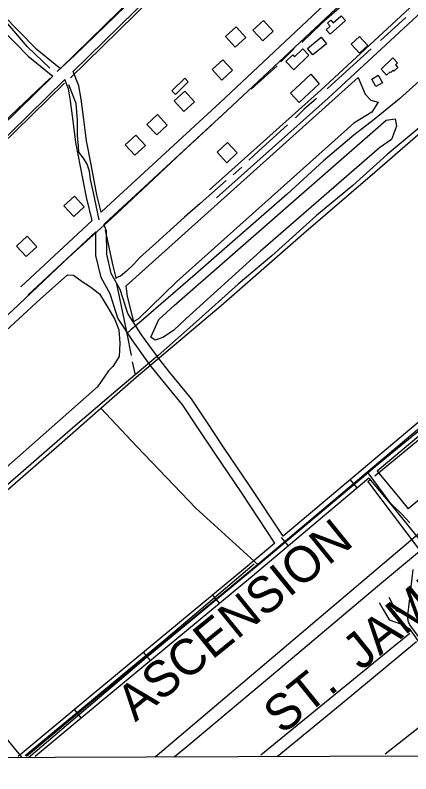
# Model space of a CAD drawing. Extents: x 3392644 to 3430565, y 576657 to 602123.
# Drawn here: x 3409164 to 3410265, y 582044 to 584156 of the extents above; entities that cross this region are included whole.
import ezdxf

# ---------------------------------------------------------------- set-up
doc = ezdxf.new("R2010")
doc.units = 0
for name, color, linetype in [('V-BLDG-OTLN', 7, 'Continuous'), ('V-DTCH-CNTR', 7, 'Continuous'), ('V-GRID-FRAM', 7, 'Continuous'), ('V-ROAD-CNTR', 7, 'Continuous'), ('V-SITE-VEGE', 7, 'Continuous'), ('V-TOPO-BNDY', 7, 'Continuous'), ('V-TOPO-GNAM-IDEN', 7, 'Continuous'), ('V-TOPO-SHOR', 7, 'Continuous')]:
    doc.layers.add(name, color=color, linetype=linetype)

msp = doc.modelspace()

# ---------------------------------------------------------------- linework, layer by layer
at = {"layer": 'V-BLDG-OTLN'}
for points in [[(3410083.1, 584140.5), (3410040.5, 584102.3), (3410029.1, 584115.1), (3410040.6, 584125.4), (3410033.5, 584133.3), (3410042.6, 584141.5), (3410049.1, 584134.2), (3410071.1, 584153.9)], [(3409852.6, 584084.1), (3409882.1, 584111.1), (3409855.1, 584140.6), (3409825.6, 584113.6)], [(3409776.2, 584066.4), (3409805.8, 584093.4), (3409778.8, 584122.9), (3409749.2, 584095.9)], [(3409977.4, 584063.2), (3410015.7, 584094), (3410030.5, 584075.5), (3409992.2, 584044.8)], [(3410121.9, 584096.6), (3410145.4, 584071.4), (3410121.9, 584049.5), (3410098.5, 584074.7)], [(3409981.1, 584044.7), (3409939.2, 584003.8), (3409916.9, 584026.6), (3409936.1, 584045.4), (3409941.3, 584040), (3409964, 584062.2)], [(3409738.9, 583975.2), (3409768.4, 584002.2), (3409741.4, 584031.7), (3409711.9, 584004.7)], [(3410182.1, 584005.6), (3410215.1, 584036.5), (3410227.8, 584023), (3410222, 584017.5), (3410229, 584010), (3410218.1, 583999.7), (3410215.5, 584002.5), (3410209.1, 583996.4), (3410207.5, 583998.1), (3410197.7, 583989)], [(3409929.6, 583938.9), (3409986.2, 583991.1), (3410010.3, 583965), (3409953.8, 583912.7)], [(3410173.7, 583988.7), (3410186, 583967.6), (3410167.9, 583957), (3410156, 583977.4)], [(3409645.4, 583970.2), (3409609.8, 583935.2), (3409600, 583945.2), (3409635.6, 583980.2)], [(3409633.2, 583887.5), (3409662.7, 583914.5), (3409635.7, 583944), (3409606.2, 583917)], [(3409557.5, 583822.3), (3409587, 583849.3), (3409560, 583878.8), (3409530.5, 583851.8)], [(3409496.9, 583765.6), (3409526.5, 583792.6), (3409499.5, 583822.1), (3409470, 583795.1)], [(3409752.8, 583744.8), (3409782, 583772.1), (3409754.7, 583801.3), (3409725.5, 583774.1)], [(3409326.5, 583595.1), (3409356, 583622), (3409329, 583651.6), (3409299.5, 583624.6)], [(3409194.4, 583483.7), (3409224, 583510.7), (3409197, 583540.2), (3409167.4, 583513.2)]]:
    msp.add_lwpolyline(points, close=True, dxfattribs=at)
at = {"layer": 'V-DTCH-CNTR'}
for points in [[(3409182.8, 582089.4), (3409092.7, 582198.3), (3408907.2, 582416.2), (3408813.8, 582525.5), (3408808.5, 582534.5), (3408807.9, 582537.3), (3408807.3, 582543.5), (3408808.1, 582544.9), (3408809.5, 582548.3), (3409025.3, 582733.7), (3409286, 582959.6), (3409402.1, 583061.5), (3409500.5, 583147.9), (3409737.2, 583347.4), (3409967.1, 583549.1), (3410164.7, 583718.4), (3410319.6, 583853.5), (3410527.7, 584033), (3410699.4, 584182.2), (3410804.5, 584272.9)], [(3409200.4, 582089.5), (3409528.3, 582368.3), (3409839.9, 582625.7), (3410145.1, 582881.8), (3410166.9, 582900.2), (3410524, 583192.8), (3410732.7, 583369.5), (3411015.5, 583600.4), (3411271.8, 583813.3), (3411525.5, 584031), (3411609.4, 584096.7)], [(3409839.9, 582625.7), (3409666.4, 582783.4), (3409502.5, 582955), (3409402.1, 583061.5)], [(3410145.1, 582881.8), (3410202.5, 582804.4), (3410212.6, 582792.5), (3410240.2, 582766.5), (3410262.5, 582742.8)], [(3410536.1, 582094.4), (3410533.3, 582096.2), (3410529.4, 582099), (3410525.6, 582102), (3410521.9, 582105.2), (3410479.7, 582159.4), (3410388.7, 582290.8), (3410264.4, 582456.4), (3410262.7, 582459.1), (3410261.2, 582461.8), (3410259.9, 582464.6), (3410258.8, 582467.5), (3410257.9, 582470.4), (3410257.2, 582473.5), (3410256.7, 582476.5), (3410256.4, 582479.6), (3410256.3, 582482.7), (3410256.4, 582485.8), (3410256.8, 582488.9), (3410257.3, 582492), (3410271.4, 582612.6)]]:
    msp.add_lwpolyline(points, dxfattribs=at)
at = {"layer": 'V-GRID-FRAM'}
msp.add_lwpolyline([(3396720.3, 600227.7), (3428325.7, 600342.6), (3428399.7, 582159.3), (3396778.5, 582044.3), (3396720.3, 600227.7)], dxfattribs=at)
at = {"layer": 'V-ROAD-CNTR'}
for p, q in [((3410115.8, 582840), (3410096.5, 582863)), ((3409924.5, 582679.1), (3409905.2, 582702)), ((3409732.5, 582518.8), (3409713.4, 582541.9)), ((3409539.9, 582359.4), (3409520.8, 582382.5)), ((3409347.5, 582199.9), (3409328.3, 582222.9))]:
    msp.add_line(p, q, dxfattribs=at)
for points in [[(3411414.2, 586062.3), (3411381.4, 586042.8), (3411216.9, 585886.3), (3410766.1, 585444.4), (3410508.9, 585193.3), (3409779.2, 584485.8), (3409290, 584007.2)], [(3409411.2, 583574), (3409438.2, 583599), (3409755, 583890.8), (3410056.5, 584173.4), (3410328.6, 584426.1), (3410694.1, 584760.7), (3411046.9, 585093), (3411315.9, 585338), (3411453.4, 585467.5), (3411471.8, 585480.3), (3411491, 585491.5), (3411512.6, 585498.8)], [(3411534.5, 585316.3), (3411509.2, 585306.1), (3411477.9, 585290.7), (3411372.9, 585188.6), (3410910.5, 584763.7), (3410372.9, 584279.3), (3410014.8, 583947.2), (3409704.5, 583669.5)], [(3410649.1, 585288.2), (3410529.8, 585171.8), (3409800.1, 584464.3), (3409324.9, 583999.3)], [(3409403, 583607.3), (3409417.8, 583621), (3409734.6, 583912.8), (3410036, 584195.4), (3410308.3, 584448.2), (3410673.7, 584782.7), (3410747.6, 584852.2)], [(3410997.4, 584802.8), (3410706.7, 584547.3), (3410393.1, 584257.2), (3410035, 583925), (3409724.5, 583647.1)], [(3408569.4, 584723.5), (3408995.1, 584294.2), (3409220.1, 584063.8), (3409290, 584007.2)], [(3408554.2, 584696.2), (3408973.7, 584273.2), (3409199.9, 584041.6), (3409268.5, 583986.1)], [(3411692.4, 584155.2), (3411661.6, 584153.2), (3411633.9, 584136.8), (3411566, 584083.7), (3411278.8, 583848.1), (3410835.7, 583477.3), (3410290.9, 583026.6), (3409909.9, 582706)], [(3411693.4, 584140.2), (3411666.2, 584138.5), (3411642.4, 584124.3), (3411575.4, 584072), (3411288.3, 583836.5), (3410845.3, 583465.8), (3410300.5, 583015.1), (3409814.8, 582606.3), (3409387.6, 582252.8), (3409195.3, 582092.6)], [(3411694.3, 584125.3), (3411670.8, 584123.7), (3411650.9, 584111.9), (3411584.8, 584060.3), (3411297.9, 583825), (3410854.9, 583454.2), (3410310.1, 583003.5), (3410171.2, 582886.6)], [(3409268.5, 583986.1), (3408926.5, 583651.5), (3407961.3, 582711), (3407333, 582096.6)], [(3409403, 583607.3), (3409391.2, 583655.2), (3409375, 583740.4), (3409362.3, 583805.9), (3409355, 583865.2), (3409347.1, 583921.5), (3409340.9, 583958.6), (3409324.9, 583999.3)], [(3411717.9, 583988.8), (3411534, 583844), (3411251.7, 583604.5), (3410912.2, 583322.5), (3410576.7, 583044.4), (3410257.7, 582781.8)], [(3409301.6, 583976.6), (3408947.4, 583630), (3407982.3, 582689.5), (3407354, 582075.2)], [(3409377.9, 583584), (3409361.9, 583648.8), (3409345.5, 583734.7), (3409332.7, 583801.2), (3409325.2, 583861.3), (3409317.4, 583916.9), (3409311.8, 583950.5), (3409301.6, 583976.6)], [(3409179.3, 583399.8), (3409377.9, 583584)], [(3409909.9, 582706), (3409818.1, 582844.1), (3409743.8, 582953.4), (3409696.7, 583023.6), (3409654.4, 583088.2), (3409594, 583161.6), (3409563.1, 583200), (3409515.5, 583266), (3409477.1, 583325.4), (3409455.7, 583392.2), (3409431.2, 583436.8), (3409418.5, 583490.6), (3409418, 583554.1), (3409411.6, 583572.5), (3409411.2, 583574)], [(3409199.7, 583377.8), (3409388, 583552.4)], [(3409886.8, 582686.5), (3409793.2, 582827.4), (3409719, 582936.6), (3409671.7, 583007), (3409630.2, 583070.3), (3409570.7, 583142.7), (3409539.2, 583181.9), (3409490.8, 583249.1), (3409449.7, 583312.4), (3409428, 583380.3), (3409402.9, 583425.9), (3409388.5, 583487), (3409388, 583552.4)], [(3410171.2, 582886.6), (3410234.2, 582810.7), (3410257.7, 582781.8)], [(3410148.2, 582867.3), (3409824.4, 582594.8), (3409397.2, 582241.3), (3409218.9, 582092.7)], [(3410148.2, 582867.3), (3410211, 582791.7), (3410306.1, 582674.7)], [(3409886.8, 582686.5), (3409805.2, 582617.8), (3409378, 582264.4), (3409171.8, 582092.5)], [(3410203.4, 582535.8), (3410214.1, 582516.5), (3410225.2, 582497.7), (3410250.9, 582488.1), (3410281.1, 582472.2), (3410301.9, 582442.5), (3410336.2, 582391.5), (3410394.8, 582322.6), (3410432.7, 582270.1), (3410485.2, 582197.3), (3410521, 582149), (3410552.9, 582106.5)], [(3410177.1, 582521.3), (3410188, 582501.5), (3410204.8, 582473.3), (3410238.6, 582460.7), (3410260.7, 582449.1), (3410277.2, 582425.5), (3410312.3, 582373.3), (3410371.2, 582304), (3410408.4, 582252.6), (3410461, 582179.6), (3410496.9, 582131.1), (3410528.9, 582088.5)]]:
    msp.add_lwpolyline(points, dxfattribs=at)
at = {"layer": 'V-SITE-VEGE'}
for p, q in [((3409233.2, 583365.6), (3409309.6, 583432.6)), ((3409309.6, 583432.6), (3409326, 583432)), ((3409326, 583432), (3409350, 583414.7)), ((3409350, 583414.7), (3409370.1, 583401.6)), ((3409370.1, 583401.6), (3409398.1, 583380.1)), ((3409398.1, 583380.1), (3409421.3, 583342.3)), ((3407844.5, 582084.6), (3409233.2, 583365.6)), ((3409421.3, 583342.3), (3409440.6, 583308.7)), ((3409440.6, 583308.7), (3409451.9, 583279.6)), ((3409451.9, 583279.6), (3409454.6, 583242.5)), ((3409454.6, 583242.5), (3409453.3, 583205.6)), ((3409453.3, 583205.6), (3409435.8, 583177.5)), ((3409423, 583165.7), (3409392.7, 583121.6)), ((3409435.8, 583177.5), (3409423, 583165.7)), ((3409392.7, 583121.6), (3408853.2, 582644.8))]:
    msp.add_line(p, q, dxfattribs=at)
for points in [[(3409613, 583413.2), (3409506.5, 583310.4), (3409493.8, 583302.7), (3409475.9, 583373.1), (3409472.8, 583402), (3409489.9, 583417.8), (3410118.8, 583981.7), (3410137.7, 583935.8), (3410153.5, 583918.8), (3410173.8, 583913.9), (3410156.4, 583885.9), (3410105.9, 583854.9)], [(3409846.2, 583499), (3409637.9, 583309.7), (3409603.9, 583278.1), (3409574.4, 583258.6), (3409553.6, 583251.2), (3409541.6, 583259.8), (3409563.9, 583308.3), (3409606.4, 583347.8), (3410196.7, 583863.8), (3410221.4, 583867), (3410224.8, 583846.4), (3410211.1, 583809.9), (3410177.4, 583786.5)]]:
    msp.add_lwpolyline(points, close=True, dxfattribs=at)
at = {"layer": 'V-TOPO-BNDY'}
msp.add_lwpolyline([(3412089.5, 584240.4), (3409553.2, 582090.8)], dxfattribs=at)
at = {"layer": 'V-TOPO-SHOR'}
for p, q in [((3410251.5, 584149.5), (3410180.9, 584085.1)), ((3409939.8, 584062.9), (3409903.3, 584025.9)), ((3409892.8, 584014.5), (3409820.7, 583949.4)), ((3409795.6, 583929.3), (3409726.9, 583865.5)), ((3409794.5, 583732.5), (3409770, 583711.1)), ((3409489.5, 583190.5), (3409497.7, 583154.6)), ((3409847.7, 582097.5), (3410262, 582435.4)), ((3410397.9, 582261.1), (3410194, 582098.8))]:
    msp.add_line(p, q, dxfattribs=at)
for points in [[(3409260.4, 584008), (3409197.5, 584067.2), (3409071.7, 584215.1), (3408737.4, 584556.9), (3408581.8, 584721.2)], [(3409992.1, 584691.5), (3409849, 584550.1), (3409660.5, 584368.6), (3409470.6, 584181), (3409329.5, 584044.4), (3409280.7, 583998.9)], [(3409973.3, 584625.1), (3409783.6, 584437), (3409586.2, 584244.9), (3409317.2, 583981.4)], [(3410706.3, 584341), (3410622.5, 584267.3), (3410494, 584155.5), (3410382.3, 584056.4), (3410233.5, 583923), (3410163.1, 583865.5), (3410105.9, 583822.1), (3410022.2, 583749.8), (3409920.8, 583657.3), (3409761, 583518.7)], [(3410080.4, 584187.8), (3410016.1, 584132.1), (3409961.4, 584079.7)], [(3410154.4, 584062.4), (3410064.2, 583979.9), (3410032.1, 583950.4)], [(3409261.2, 583980.1), (3409132.1, 583857.6), (3408941.4, 583669.3), (3408771.1, 583503.2), (3408593.8, 583332.4), (3408383.6, 583128.1), (3408176.9, 582923.7), (3407971.6, 582722.1), (3407866.2, 582618.2)], [(3409301, 583966.6), (3409164.1, 583832.5), (3408976.5, 583649.9), (3408765.8, 583442.3), (3408569.8, 583251.6), (3408456, 583139.7)], [(3409397.1, 583586.4), (3409380.4, 583665.5), (3409373.6, 583698.5), (3409370.3, 583721.5), (3409363.6, 583741.3), (3409353.6, 583757.8), (3409340.4, 583774.2), (3409340.3, 583790.7), (3409336.9, 583820.4), (3409336.8, 583863.2), (3409333.3, 583909.4), (3409323.3, 583935.7), (3409316.7, 583952.2), (3409313.3, 583962.1)], [(3410002, 583923.6), (3409968.5, 583894.1), (3409944, 583869.9)], [(3409711.5, 583850.7), (3409628.9, 583774.1), (3409533.7, 583685.4), (3409431.4, 583590), (3409313.2, 583481.9), (3409157, 583334.7), (3409005.8, 583196.4), (3408816.7, 583017.7), (3408638.2, 582853.1), (3408407.1, 582637.4), (3408215.9, 582460.1), (3407956.9, 582220.3), (3407814.1, 582089.4), (3407808.9, 582084.4)], [(3410304.7, 583855.8), (3410199.4, 583768.2), (3410103.7, 583681.7), (3410002.5, 583598.1), (3409878.2, 583486.2), (3409784.7, 583407.2), (3409666.6, 583301.3), (3409561.2, 583208.2), (3409497.7, 583154.6), (3409443.9, 583109.2), (3409323.9, 583007.5), (3409186.4, 582887.6), (3409055.1, 582773.8)], [(3409921.7, 583850.5), (3409841.3, 583777.5), (3409814.1, 583752)], [(3409751.2, 583695.7), (3409678.6, 583631.4), (3409634.6, 583593.2), (3409595.5, 583557)], [(3409414.1, 583557.5), (3409435.4, 583457.6), (3409443.5, 583424.7), (3409444.2, 583421.8)], [(3409595.5, 583557), (3409554.2, 583520.1), (3409510.9, 583481.3), (3409494.1, 583463.1), (3409473.1, 583443), (3409457.1, 583429.6), (3409443.5, 583424.7)], [(3409761, 583518.7), (3409664.6, 583434.3), (3409513.9, 583304.4), (3409485.3, 583280.3), (3409474.3, 583269.5)], [(3409446, 583408), (3409467.2, 583305.5), (3409474.3, 583269.5), (3409486.5, 583208.4)], [(3410730.5, 583343), (3410574.4, 583215.4), (3410317.8, 582999.3), (3410164.4, 582873)], [(3410150.5, 582861.6), (3410145.6, 582857), (3410146.9, 582854.9), (3410290.3, 582666.2), (3410289.6, 582662.8), (3410172.4, 582565.2), (3409900.5, 582336.5), (3409641.1, 582119.8), (3409606.6, 582091)], [(3409191.5, 582095.1), (3409582.8, 582419.7), (3409829.3, 582628.4)], [(3410281.2, 582411.9), (3410068.3, 582235.3), (3409892.6, 582092)]]:
    msp.add_lwpolyline(points, dxfattribs=at)

# ---------------------------------------------------------------- texts
at = {"layer": 'V-TOPO-GNAM-IDEN'}
for s, p in [('ASCENSION', (3409498.1, 582187)), ('ST.  JAMES', (3409907, 582151.6))]:
    msp.add_text(s, height=100, rotation=39.0222, dxfattribs=at).set_placement(p)

doc.saveas('drawing.dxf')
